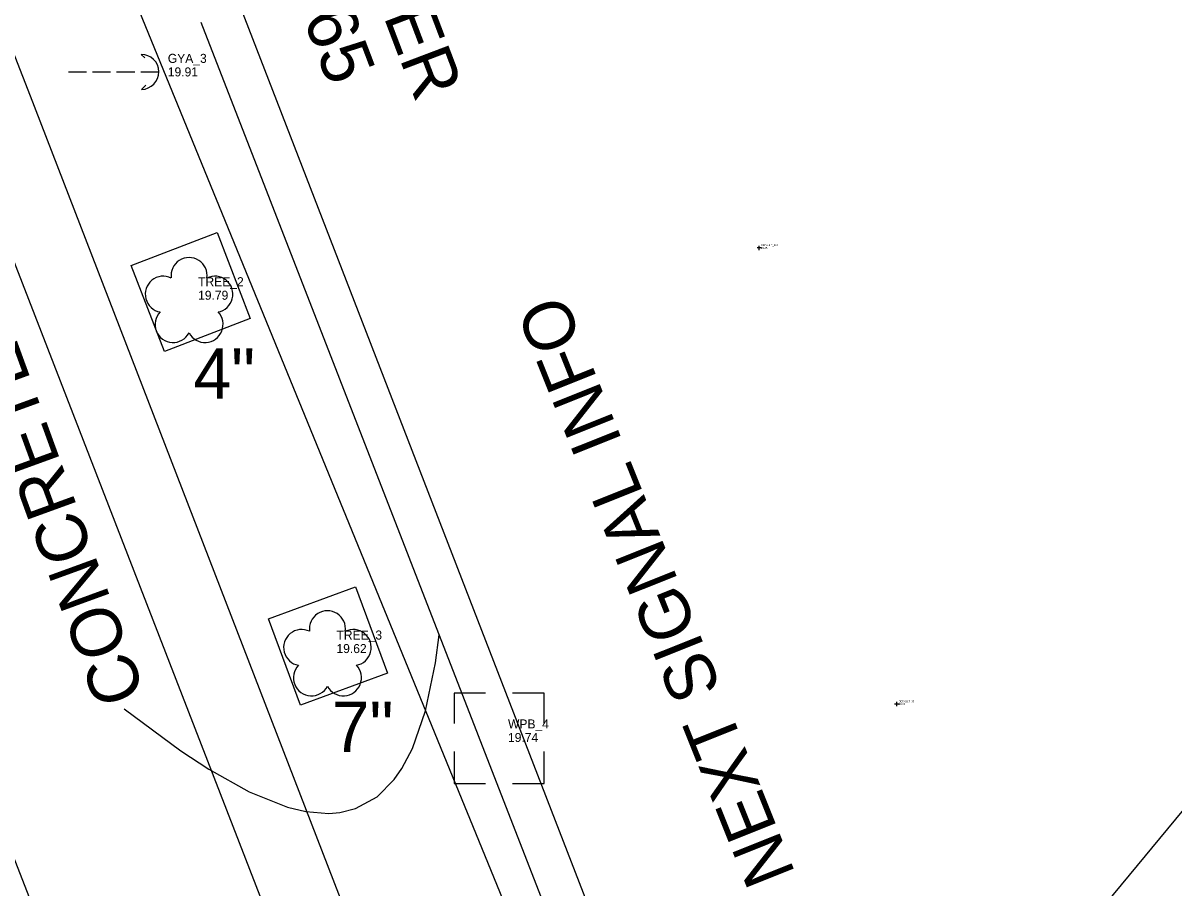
# Model space of a CAD drawing. Extents: x 509744 to 512285, y 1314862 to 1316822.
# Drawn here: x 510543.5 to 510607.3, y 1315526.9 to 1315574.9 of the extents above; entities that cross this region are included whole.
import ezdxf

# ---------------------------------------------------------------- set-up
doc = ezdxf.new("R2010")
doc.units = 0
for name, color, linetype in [('CGep_ep', 7, 'Continuous'), ('ElecAer_ep', 7, 'Continuous'), ('GroundShot_ep', 7, 'Continuous'), ('GuyWireAnchor_ep', 7, 'Continuous'), ('PavtBrick_ep', 7, 'Continuous'), ('PMRK_ep', 7, 'Continuous'), ('PullBox_ep', 7, 'Continuous'), ('RWLine_ep', 7, 'Continuous'), ('SidewalkBack_ep', 7, 'Continuous'), ('TextElevLabel', 7, 'Continuous'), ('TextNotes', 7, 'Continuous'), ('TextPtLabel', 7, 'Continuous'), ('TextTopoLabel_ep', 7, 'Continuous'), ('Tree_ep', 7, 'Continuous')]:
    doc.layers.add(name, color=color, linetype=linetype)

msp = doc.modelspace()

# ---------------------------------------------------------------- linework, layer by layer
at = {"layer": 'CGep_ep'}
for points in [[(510505.133, 1315670.88), (510507.697, 1315664.163), (510525.727, 1315617.486), (510543.895, 1315570.868)], [(510543.895, 1315570.868), (510561.924, 1315524.191), (510569.541, 1315504.268)]]:
    msp.add_lwpolyline(points, dxfattribs=at)
at = {"layer": 'ElecAer_ep'}
msp.add_line((510586.32, 1315486.678), (510545.674, 1315586.019), dxfattribs=at)
at = {"layer": 'GroundShot_ep'}
for p, q in [((510584.419, 1315562.432), (510584.169, 1315562.432)), ((510584.294, 1315562.307), (510584.294, 1315562.557)), ((510592.04, 1315537.147), (510591.79, 1315537.147)), ((510591.915, 1315537.022), (510591.915, 1315537.272))]:
    msp.add_line(p, q, dxfattribs=at)
at = {"layer": 'GuyWireAnchor_ep'}
for p, q in [((510550.055, 1315573.164), (510550.248, 1315572.971)), ((510546.028, 1315572.2), (510547.028, 1315572.2)), ((510547.361, 1315572.2), (510548.361, 1315572.2)), ((510548.695, 1315572.2), (510549.695, 1315572.2)), ((510550.028, 1315572.191), (510551.028, 1315572.191)), ((510550.07, 1315571.218), (510550.308, 1315571.451))]:
    msp.add_line(p, q, dxfattribs=at)
msp.add_arc((510550.055, 1315572.191), 0.973, 271.13997, 90.0059, dxfattribs=at)
at = {"layer": 'PavtBrick_ep'}
for points in [[(510554.26, 1315563.285), (510556.098, 1315558.515), (510551.346, 1315556.685), (510549.508, 1315561.456)], [(510563.699, 1315538.854), (510558.88, 1315537.075), (510557.111, 1315541.866), (510561.93, 1315543.645)]]:
    msp.add_lwpolyline(points, close=True, dxfattribs=at)
at = {"layer": 'PMRK_ep'}
for points in [[(510495.933, 1315650.665), (510510.938, 1315611.097), (510529.064, 1315564.461), (510547.187, 1315517.824), (510555.033, 1315497.847)], [(510540.07, 1315569.216), (510558.162, 1315522.566), (510567.115, 1315499.753)]]:
    msp.add_lwpolyline(points, dxfattribs=at)
at = {"layer": 'PullBox_ep'}
for points in [[(510569.12, 1315537.743), (510567.387, 1315537.743), (510567.387, 1315536.067)], [(510572.382, 1315536.067), (510572.382, 1315537.743), (510570.62, 1315537.743)], [(510567.387, 1315534.516), (510567.387, 1315532.743)], [(510570.62, 1315532.743), (510572.382, 1315532.743), (510572.382, 1315534.516)], [(510567.387, 1315532.743), (510569.12, 1315532.743)]]:
    msp.add_lwpolyline(points, dxfattribs=at)
at = {"layer": 'RWLine_ep'}
msp.add_line((510586.597, 1315495.535), (510509.14, 1315695.788), dxfattribs=at)
at = {"layer": 'SidewalkBack_ep'}
for p, q in [((510553.356, 1315574.956), (510574.551, 1315520.408)), ((510597.14, 1315518.424), (510609.121, 1315532.884))]:
    msp.add_line(p, q, dxfattribs=at)
at = {"layer": 'TextTopoLabel_ep'}
msp.add_lwpolyline([(510549.117, 1315536.88), (510552.256, 1315534.548), (510553.795, 1315533.531), (510556.034, 1315532.273), (510558.159, 1315531.424), (510559.167, 1315531.184), (510560.445, 1315531.083), (510561.053, 1315531.134), (510561.921, 1315531.349), (510563.119, 1315532.006), (510564.066, 1315532.957), (510564.494, 1315533.571), (510565.078, 1315534.677), (510565.809, 1315536.775), (510566.355, 1315539.436), (510566.553, 1315540.991)], dxfattribs=at)
at = {"layer": 'Tree_ep'}
for centre, start, end in [((510552.706, 1315560.902), 352.15457, 187.84543), ((510551.279, 1315559.865), 64.15457, 259.84543), ((510554.133, 1315559.865), 280.15457, 115.84543), ((510551.824, 1315558.188), 136.15457, 331.84543), ((510553.588, 1315558.188), 208.15457, 43.84543), ((510560.371, 1315541.315), 352.15457, 187.84543), ((510558.944, 1315540.278), 64.15457, 259.84543), ((510561.797, 1315540.278), 280.15457, 115.84543), ((510559.489, 1315538.601), 136.15457, 331.84543), ((510561.253, 1315538.601), 208.15457, 43.84543)]:
    msp.add_arc(centre, 1, start, end, dxfattribs=at)

# ---------------------------------------------------------------- texts
at = {"layer": 'TextElevLabel'}
for s, height, p in [('19.91', 0.5, (510551.528, 1315571.941)), ('21.25', 0.1, (510584.394, 1315562.382)), ('19.79', 0.5, (510553.206, 1315559.559)), ('19.62', 0.5, (510560.871, 1315539.972)), ('20.74', 0.1, (510592.015, 1315537.097)), ('19.74', 0.5, (510570.374, 1315535.043))]:
    msp.add_text(s, height=height, dxfattribs=at).set_placement(p)
at = {"layer": 'TextNotes'}
for s, p in [('EXISTING R/W LINE PER', (510549.731, 1315611.458)), ('SRD SEC. 10040-1265', (510546.744, 1315607.492))]:
    msp.add_text(s, height=2.8, rotation=290.78323, dxfattribs=at).set_placement(p)
at = {"layer": 'TextPtLabel'}
for s, height, p in [('GYA_3', 0.5, (510551.528, 1315572.691)), ('DEFAULT_594', 0.1, (510584.394, 1315562.532)), ('TREE_2', 0.5, (510553.206, 1315560.309)), ('TREE_3', 0.5, (510560.871, 1315540.722)), ('DEFAULT_33', 0.1, (510592.015, 1315537.247)), ('WPB_4', 0.5, (510570.374, 1315535.793))]:
    msp.add_text(s, height=height, dxfattribs=at).set_placement(p)
at = {"layer": 'TextTopoLabel_ep'}
for s, rotation, p in [('CONCRETE SIDEWALK', 110.00644, (510550.303, 1315537.694)), ('NEXT SIGNAL INFO', 111.79764, (510586.315, 1315527.739))]:
    msp.add_text(s, height=2.8, rotation=rotation, dxfattribs=at).set_placement(p)
for s, p in [('4"', (510552.956, 1315554.068)), ('7"', (510560.62, 1315534.481))]:
    msp.add_text(s, height=2.8, dxfattribs=at).set_placement(p)

doc.saveas('drawing.dxf')
